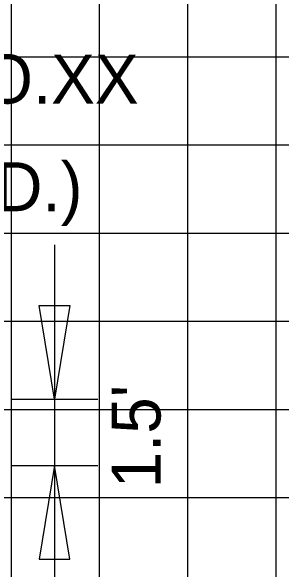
# Model space of a CAD drawing. Extents: x 2193008 to 2198143, y 1236112 to 1237864.
# Drawn here: x 2197540.7 to 2197546.83, y 1237270.47 to 1237283.14 of the extents above; entities that cross this region are included whole.
import ezdxf

# ---------------------------------------------------------------- set-up
doc = ezdxf.new("R2010")
doc.units = 0
for name, color, linetype in [('GSDIMS', 7, 'Continuous'), ('Level 55', 7, 'Continuous'), ('M-ROADS', 7, 'Continuous')]:
    doc.layers.add(name, color=color, linetype=linetype)

msp = doc.modelspace()

# ---------------------------------------------------------------- linework, layer by layer
at = {"layer": 'GSDIMS'}
for p, q in [((2197541.685, 1237277.834), (2197541.685, 1237269.335)), ((2197540.701, 1237274.334), (2197542.669, 1237274.334)), ((2197540.701, 1237272.835), (2197542.669, 1237272.835))]:
    msp.add_line(p, q, dxfattribs=at)
for points in [[(2197541.685, 1237274.334), (2197541.337, 1237276.462), (2197542.032, 1237276.462)], [(2197541.685, 1237272.835), (2197541.337, 1237270.707), (2197542.032, 1237270.707)]]:
    msp.add_lwpolyline(points, close=True, dxfattribs=at)
at = {"layer": 'M-ROADS'}
for p, q in [((2197540.707, 1237258.106), (2197540.707, 1237318.106)), ((2197542.707, 1237258.106), (2197542.707, 1237318.106)), ((2197544.707, 1237258.106), (2197544.707, 1237318.106)), ((2197546.707, 1237258.106), (2197546.707, 1237318.106)), ((2197434.707, 1237282.106), (2197564.707, 1237282.106)), ((2197434.707, 1237280.106), (2197564.707, 1237280.106)), ((2197434.707, 1237278.106), (2197564.707, 1237278.106)), ((2197434.707, 1237276.106), (2197564.707, 1237276.106)), ((2197434.707, 1237274.106), (2197564.707, 1237274.106)), ((2197434.707, 1237272.106), (2197564.707, 1237272.106))]:
    msp.add_line(p, q, dxfattribs=at)

# ---------------------------------------------------------------- texts
at = {"layer": 'Level 55'}
for s, p in [('SIGN NO.XX', (2197534.926, 1237281.043)), ('(REQD.)', (2197536.628, 1237278.6))]:
    msp.add_text(s, height=1.1105, dxfattribs=at).set_placement(p)
msp.add_text("1.5'", height=1.1105, rotation=90, dxfattribs=at).set_placement((2197544.087, 1237272.314))

doc.saveas('drawing.dxf')
